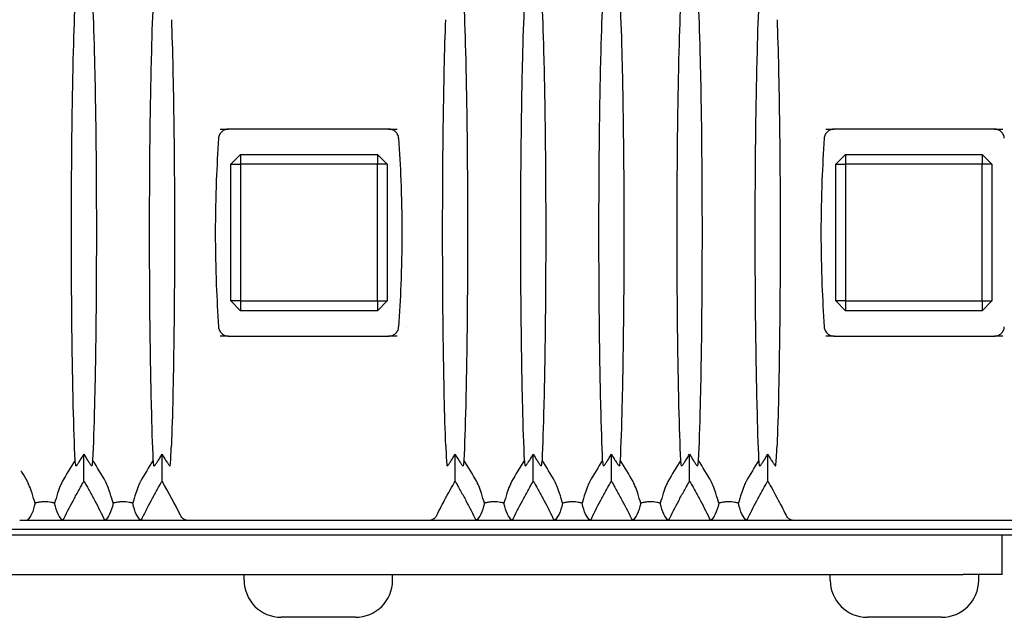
# Model space of a CAD drawing. Header units: millimetres. Extents: x 399 to 6076, y -1991 to 1602.
# Tile 320 of 324: x 5859 to 5909, y 175 to 205. Entities that reach past the tile are written whole.
import ezdxf

# ---------------------------------------------------------------- set-up
doc = ezdxf.new("R2010")
doc.units = ezdxf.units.MM
doc.layers.add('AM_5', color=3, linetype='Continuous', lineweight=25)
doc.layers.add('可見 (ISO)', color=7, linetype='Continuous', lineweight=25)
doc.styles.add('尺寸標註', font='romans.shx', dxfattribs={"bigfont": 'CHINESET.SHX'})
doc.dimstyles.new('CNS1$0', dxfattribs={"dimtxt": 2.5, "dimasz": 2.5, "dimexe": 1, "dimexo": 1, "dimgap": 1.5, "dimtad": 1, "dimtoh": 1, "dimdec": 1, "dimdsep": 46, "dimtxsty": '尺寸標註', "dimcen": 0, "dimclrd": 2, "dimclre": 2, "dimclrt": 1, "dimadec": 0, "dimazin": 2, "dimtp": 0.1, "dimtm": 0.1, "dimtfac": 0.71, "dimtdec": 1, "dimtmove": 0, "dimatfit": 0, "dimfxl": 0, "dimlwd": 13, "dimlwe": 13, "dimarcsym": 0})

# ---------------------------------------------------------------- blocks, each defined once
blk = doc.blocks.new('*D472')
at = {"layer": 'AM_5', "color": 2, "lineweight": 13}
for p, q in [((5817.126, 200.126), (5817.126, 222.752)), ((5934.646, 195.552), (5934.646, 222.752)), ((5932.146, 221.752), (5819.626, 221.752))]:
    blk.add_line(p, q, dxfattribs=at)
at = {"layer": 'AM_5', "color": 2}
for points in [[(5819.626, 222.168), (5819.626, 221.335), (5817.126, 221.752)], [(5932.146, 222.168), (5932.146, 221.335), (5934.646, 221.752)]]:
    blk.add_solid(points, dxfattribs=at)
at = {"layer": 'Defpoints', "color": 0}
for p in [(5817.126, 221.752), (5817.126, 199.126), (5934.646, 194.552)]:
    blk.add_point(p, dxfattribs=at)
at = {"layer": 'AM_5', "color": 1, "insert": (5875.886, 224.502), "char_height": 2.5, "attachment_point": 5, "style": '尺寸標註'}
blk.add_mtext('117.5', dxfattribs=at)

msp = doc.modelspace()

# ---------------------------------------------------------------- linework, layer by layer
at = {"layer": '可見 (ISO)'}
for p, q in [((5869.165, 199.852), (5869.602, 199.852)), ((5877.79, 199.852), (5869.602, 199.852)), ((5877.79, 199.852), (5878.227, 199.852)), ((5900.165, 199.852), (5900.602, 199.852)), ((5908.79, 199.852), (5900.602, 199.852)), ((5908.79, 199.852), (5909.227, 199.852)), ((5899.675, 199.393), (5899.675, 199.393)), ((5870.217, 198.552), (5869.717, 198.052)), ((5870.217, 198.552), (5877.217, 198.552)), ((5870.217, 198.552), (5870.217, 198.052)), ((5877.217, 198.552), (5877.217, 198.052)), ((5877.717, 198.052), (5877.217, 198.552)), ((5901.175, 198.552), (5900.675, 198.052)), ((5901.175, 198.552), (5908.175, 198.552)), ((5901.175, 198.552), (5901.175, 198.052)), ((5908.175, 198.552), (5908.175, 198.052)), ((5908.675, 198.052), (5908.175, 198.552)), ((5869.717, 191.052), (5869.717, 198.052)), ((5869.717, 198.052), (5870.217, 198.052)), ((5877.217, 198.052), (5870.217, 198.052)), ((5870.217, 198.052), (5870.217, 191.052)), ((5877.217, 191.052), (5877.217, 198.052)), ((5877.717, 198.052), (5877.217, 198.052)), ((5877.717, 198.052), (5877.717, 191.052)), ((5900.675, 191.052), (5900.675, 198.052)), ((5900.675, 198.052), (5901.175, 198.052)), ((5908.175, 198.052), (5901.175, 198.052)), ((5901.175, 198.052), (5901.175, 191.052)), ((5908.175, 191.052), (5908.175, 198.052)), ((5908.675, 198.052), (5908.175, 198.052)), ((5908.675, 198.052), (5908.675, 191.052)), ((5869.717, 191.052), (5870.217, 190.552)), ((5870.217, 191.052), (5869.717, 191.052)), ((5870.217, 191.052), (5877.217, 191.052)), ((5870.217, 191.052), (5870.217, 190.552)), ((5877.217, 190.552), (5877.717, 191.052)), ((5877.217, 191.052), (5877.217, 190.552)), ((5877.217, 191.052), (5877.717, 191.052)), ((5900.675, 191.052), (5901.175, 190.552)), ((5901.175, 191.052), (5900.675, 191.052)), ((5901.175, 191.052), (5908.175, 191.052)), ((5901.175, 191.052), (5901.175, 190.552)), ((5908.175, 190.552), (5908.675, 191.052)), ((5908.175, 191.052), (5908.175, 190.552)), ((5908.175, 191.052), (5908.675, 191.052)), ((5877.217, 190.552), (5870.217, 190.552)), ((5908.175, 190.552), (5901.175, 190.552)), ((5878.717, 189.71), (5878.717, 189.71)), ((5869.602, 189.252), (5869.165, 189.252)), ((5869.602, 189.252), (5877.79, 189.252)), ((5878.227, 189.252), (5877.79, 189.252)), ((5900.602, 189.252), (5900.165, 189.252)), ((5900.602, 189.252), (5908.79, 189.252)), ((5909.227, 189.252), (5908.79, 189.252)), ((5866.726, 183.552), (5866.726, 183.552)), ((5880.666, 183.552), (5880.666, 183.552)), ((5897.726, 183.552), (5897.726, 183.552)), ((5862.196, 181.82), (5862.196, 183.2)), ((5866.196, 181.82), (5866.196, 183.2)), ((5881.196, 181.82), (5881.196, 183.2)), ((5885.196, 181.82), (5885.196, 183.2)), ((5889.196, 181.82), (5889.196, 183.2)), ((5893.196, 181.82), (5893.196, 183.2)), ((5897.196, 181.82), (5897.196, 183.2)), ((5861.124, 179.802), (5859.187, 179.802)), ((5863.268, 179.802), (5861.124, 179.802)), ((5865.124, 179.802), (5863.268, 179.802)), ((5867.575, 179.802), (5865.124, 179.802)), ((5879.817, 179.802), (5867.575, 179.802)), ((5882.268, 179.802), (5879.817, 179.802)), ((5884.124, 179.802), (5882.268, 179.802)), ((5886.268, 179.802), (5884.124, 179.802)), ((5888.124, 179.802), (5886.268, 179.802)), ((5890.268, 179.802), (5888.124, 179.802)), ((5892.124, 179.802), (5890.268, 179.802)), ((5894.268, 179.802), (5892.124, 179.802)), ((5896.124, 179.802), (5894.268, 179.802)), ((5898.575, 179.802), (5896.124, 179.802)), ((5910.817, 179.802), (5898.575, 179.802)), ((5924.696, 179.052), (5852.696, 179.052)), ((5920.696, 179.352), (5856.696, 179.352)), ((5909.196, 177.052), (5909.196, 179.052)), ((5837.696, 177.052), (5907.196, 177.052)), ((5870.396, 176.752), (5870.396, 177.052)), ((5877.996, 176.752), (5877.996, 177.052)), ((5900.396, 176.752), (5900.396, 177.052)), ((5909.196, 177.052), (5907.196, 177.052)), ((5907.996, 176.752), (5907.996, 177.052)), ((5876.096, 174.852), (5872.296, 174.852)), ((5906.096, 174.852), (5902.296, 174.852))]:
    msp.add_line(p, q, dxfattribs=at)
for centre, start, end in [((5872.296, 176.752), 180, 270), ((5876.096, 176.752), 270, 0), ((5902.296, 176.752), 180, 270), ((5906.096, 176.752), 270, 0)]:
    msp.add_arc(centre, 1.9, start, end, dxfattribs=at)
for centre, major_axis, ratio, start_param, end_param in [((5883.411, 170.843), (-24.612, 4.722), 0.903498, 5.933636, 5.989445), ((5840.982, 170.843), (24.612, 4.722), 0.903498, 0.293741, 0.349549), ((5887.411, 170.843), (-24.612, 4.722), 0.903498, 5.933636, 5.989445), ((5823.043, 5987.553), (-42.819, 5807.773), 0.004238, 3.172782, 3.17292), ((5859.982, 170.843), (24.612, 4.722), 0.903498, 0.293741, 0.349549), ((5906.411, 170.843), (-24.612, 4.722), 0.903498, 5.933636, 5.989445), ((5863.982, 170.843), (24.612, 4.722), 0.903498, 0.293741, 0.349549), ((5910.411, 170.843), (-24.612, 4.722), 0.903498, 5.933636, 5.989445), ((5867.982, 170.843), (24.612, 4.722), 0.903498, 0.293741, 0.349549), ((5914.411, 170.843), (-24.612, 4.722), 0.903498, 5.933636, 5.989445), ((5871.982, 170.843), (24.612, 4.722), 0.903498, 0.293741, 0.349549), ((5918.411, 170.843), (-24.612, 4.722), 0.903498, 5.933636, 5.989445), ((5857.431, 5536.095), (-39.431, 5356.315), 0.004413, 3.174069, 3.174214), ((5836.988, 170.859), (24.614, 4.66), 0.903355, 0.295959, 0.320201), ((5845.414, 168.568), (-5.381, 25.41), 0.942361, 4.975619, 5.052312)]:
    msp.add_ellipse(centre, major_axis=major_axis, ratio=ratio, start_param=start_param, end_param=end_param, dxfattribs=at)
for points, knots in [([(5861.748, 182.895), (5861.713, 183.681), (5861.682, 184.621), (5861.628, 186.762), (5861.607, 187.958), (5861.569, 190.923), (5861.558, 192.731), (5861.558, 196.356), (5861.569, 198.165), (5861.606, 201.134), (5861.628, 202.332), (5861.682, 204.479), (5861.713, 205.421), (5861.748, 206.208)], [0.000001, 0.000001, 0.000001, 0.000001, 0.408065, 0.408065, 0.818786, 0.818786, 1.357583, 1.357583, 1.896436, 1.896436, 2.308017, 2.308017, 2.716908, 2.716908, 2.716908, 2.716908]), ([(5862.644, 206.208), (5862.679, 205.423), (5862.71, 204.483), (5862.764, 202.341), (5862.786, 201.145), (5862.823, 198.181), (5862.834, 196.372), (5862.834, 192.747), (5862.823, 190.938), (5862.786, 187.97), (5862.764, 186.771), (5862.711, 184.624), (5862.679, 183.682), (5862.644, 182.895)], [0.000001, 0.000001, 0.000001, 0.000001, 0.408065, 0.408065, 0.818786, 0.818786, 1.357583, 1.357583, 1.896436, 1.896436, 2.308017, 2.308017, 2.716908, 2.716908, 2.716908, 2.716908]), ([(5865.748, 182.895), (5865.713, 183.681), (5865.682, 184.621), (5865.628, 186.762), (5865.607, 187.958), (5865.569, 190.923), (5865.558, 192.731), (5865.558, 196.356), (5865.569, 198.165), (5865.606, 201.134), (5865.628, 202.332), (5865.682, 204.479), (5865.713, 205.421), (5865.748, 206.208)], [0.000001, 0.000001, 0.000001, 0.000001, 0.408065, 0.408065, 0.818786, 0.818786, 1.357583, 1.357583, 1.896436, 1.896436, 2.308017, 2.308017, 2.716908, 2.716908, 2.716908, 2.716908]), ([(5881.644, 206.208), (5881.679, 205.423), (5881.71, 204.483), (5881.764, 202.341), (5881.786, 201.145), (5881.823, 198.181), (5881.834, 196.372), (5881.834, 192.747), (5881.823, 190.938), (5881.786, 187.97), (5881.764, 186.771), (5881.711, 184.624), (5881.679, 183.682), (5881.644, 182.895)], [0.000001, 0.000001, 0.000001, 0.000001, 0.408065, 0.408065, 0.818786, 0.818786, 1.357583, 1.357583, 1.896436, 1.896436, 2.308017, 2.308017, 2.716908, 2.716908, 2.716908, 2.716908]), ([(5884.748, 182.895), (5884.713, 183.681), (5884.682, 184.621), (5884.628, 186.762), (5884.607, 187.958), (5884.569, 190.923), (5884.558, 192.731), (5884.558, 196.356), (5884.569, 198.165), (5884.606, 201.134), (5884.628, 202.332), (5884.682, 204.479), (5884.713, 205.421), (5884.748, 206.208)], [0.000001, 0.000001, 0.000001, 0.000001, 0.408065, 0.408065, 0.818786, 0.818786, 1.357583, 1.357583, 1.896436, 1.896436, 2.308017, 2.308017, 2.716908, 2.716908, 2.716908, 2.716908]), ([(5885.644, 206.208), (5885.679, 205.423), (5885.71, 204.483), (5885.764, 202.341), (5885.786, 201.145), (5885.823, 198.181), (5885.834, 196.372), (5885.834, 192.747), (5885.823, 190.938), (5885.786, 187.97), (5885.764, 186.771), (5885.711, 184.624), (5885.679, 183.682), (5885.644, 182.895)], [0.000001, 0.000001, 0.000001, 0.000001, 0.408065, 0.408065, 0.818786, 0.818786, 1.357583, 1.357583, 1.896436, 1.896436, 2.308017, 2.308017, 2.716908, 2.716908, 2.716908, 2.716908]), ([(5888.748, 182.895), (5888.713, 183.681), (5888.682, 184.621), (5888.628, 186.762), (5888.607, 187.958), (5888.569, 190.923), (5888.558, 192.731), (5888.558, 196.356), (5888.569, 198.165), (5888.606, 201.134), (5888.628, 202.332), (5888.682, 204.479), (5888.713, 205.421), (5888.748, 206.208)], [0.000001, 0.000001, 0.000001, 0.000001, 0.408065, 0.408065, 0.818786, 0.818786, 1.357583, 1.357583, 1.896436, 1.896436, 2.308017, 2.308017, 2.716908, 2.716908, 2.716908, 2.716908]), ([(5889.644, 206.208), (5889.679, 205.423), (5889.71, 204.483), (5889.764, 202.341), (5889.786, 201.145), (5889.823, 198.181), (5889.834, 196.372), (5889.834, 192.747), (5889.823, 190.938), (5889.786, 187.97), (5889.764, 186.771), (5889.711, 184.624), (5889.679, 183.682), (5889.644, 182.895)], [0.000001, 0.000001, 0.000001, 0.000001, 0.408065, 0.408065, 0.818786, 0.818786, 1.357583, 1.357583, 1.896436, 1.896436, 2.308017, 2.308017, 2.716908, 2.716908, 2.716908, 2.716908]), ([(5892.748, 182.895), (5892.713, 183.681), (5892.682, 184.621), (5892.628, 186.762), (5892.607, 187.958), (5892.569, 190.923), (5892.558, 192.731), (5892.558, 196.356), (5892.569, 198.165), (5892.606, 201.134), (5892.628, 202.332), (5892.682, 204.479), (5892.713, 205.421), (5892.748, 206.208)], [0.000001, 0.000001, 0.000001, 0.000001, 0.408065, 0.408065, 0.818786, 0.818786, 1.357583, 1.357583, 1.896436, 1.896436, 2.308017, 2.308017, 2.716908, 2.716908, 2.716908, 2.716908]), ([(5893.644, 206.208), (5893.679, 205.423), (5893.71, 204.483), (5893.764, 202.341), (5893.786, 201.145), (5893.823, 198.181), (5893.834, 196.372), (5893.834, 192.747), (5893.823, 190.938), (5893.786, 187.97), (5893.764, 186.771), (5893.711, 184.624), (5893.679, 183.682), (5893.644, 182.895)], [0.000001, 0.000001, 0.000001, 0.000001, 0.408065, 0.408065, 0.818786, 0.818786, 1.357583, 1.357583, 1.896436, 1.896436, 2.308017, 2.308017, 2.716908, 2.716908, 2.716908, 2.716908]), ([(5896.748, 182.895), (5896.713, 183.681), (5896.682, 184.621), (5896.628, 186.762), (5896.607, 187.958), (5896.569, 190.923), (5896.558, 192.731), (5896.558, 196.356), (5896.569, 198.165), (5896.606, 201.134), (5896.628, 202.332), (5896.682, 204.479), (5896.713, 205.421), (5896.748, 206.208)], [0.000001, 0.000001, 0.000001, 0.000001, 0.408065, 0.408065, 0.818786, 0.818786, 1.357583, 1.357583, 1.896436, 1.896436, 2.308017, 2.308017, 2.716908, 2.716908, 2.716908, 2.716908]), ([(5866.675, 205.457), (5866.703, 204.71), (5866.727, 203.858), (5866.77, 201.976), (5866.788, 200.95), (5866.823, 198.18), (5866.834, 196.371), (5866.834, 192.746), (5866.823, 190.937), (5866.788, 188.163), (5866.77, 187.135), (5866.728, 185.248), (5866.703, 184.395), (5866.675, 183.647)], [0.000001, 0.000001, 0.000001, 0.000001, 0.347263, 0.347263, 0.696748, 0.696748, 1.236931, 1.236931, 1.777162, 1.777162, 2.127375, 2.127375, 2.47533, 2.47533, 2.47533, 2.47533]), ([(5880.717, 183.647), (5880.69, 184.393), (5880.665, 185.245), (5880.622, 187.128), (5880.604, 188.153), (5880.569, 190.924), (5880.558, 192.733), (5880.558, 196.357), (5880.569, 198.166), (5880.604, 200.94), (5880.622, 201.968), (5880.665, 203.855), (5880.69, 204.708), (5880.717, 205.457)], [0.000001, 0.000001, 0.000001, 0.000001, 0.347263, 0.347263, 0.696748, 0.696748, 1.236931, 1.236931, 1.777162, 1.777162, 2.127375, 2.127375, 2.47533, 2.47533, 2.47533, 2.47533]), ([(5897.675, 205.457), (5897.703, 204.71), (5897.727, 203.858), (5897.77, 201.976), (5897.788, 200.95), (5897.823, 198.18), (5897.834, 196.371), (5897.834, 192.746), (5897.823, 190.937), (5897.788, 188.163), (5897.77, 187.135), (5897.728, 185.248), (5897.703, 184.395), (5897.675, 183.647)], [0.000001, 0.000001, 0.000001, 0.000001, 0.347263, 0.347263, 0.696748, 0.696748, 1.236931, 1.236931, 1.777162, 1.777162, 2.127375, 2.127375, 2.47533, 2.47533, 2.47533, 2.47533]), ([(5869.602, 199.852), (5869.54, 199.852), (5869.478, 199.841), (5869.357, 199.797), (5869.3, 199.763), (5869.202, 199.675), (5869.162, 199.622), (5869.106, 199.507), (5869.09, 199.445), (5869.086, 199.383)], [-0.07695637, -0.07695637, -0.07695637, -0.07695637, -0.05829865, -0.05829865, -0.03852871, -0.03852871, -0.01889336, -0.01889336, 0, 0, 0, 0]), ([(5878.306, 199.383), (5878.302, 199.445), (5878.286, 199.507), (5878.23, 199.622), (5878.19, 199.675), (5878.092, 199.762), (5878.035, 199.797), (5877.915, 199.841), (5877.853, 199.852), (5877.79, 199.852)], [-0.07705692, -0.07705692, -0.07705692, -0.07705692, -0.05816651, -0.05816651, -0.03850763, -0.03850763, -0.01871181, -0.01871181, 0, 0, 0, 0]), ([(5900.602, 199.852), (5900.54, 199.852), (5900.478, 199.841), (5900.357, 199.797), (5900.3, 199.763), (5900.202, 199.675), (5900.162, 199.622), (5900.106, 199.507), (5900.09, 199.445), (5900.086, 199.383)], [-0.07695637, -0.07695637, -0.07695637, -0.07695637, -0.05829865, -0.05829865, -0.03852871, -0.03852871, -0.01889336, -0.01889336, 0, 0, 0, 0]), ([(5909.306, 199.383), (5909.302, 199.445), (5909.286, 199.507), (5909.23, 199.622), (5909.19, 199.675), (5909.092, 199.762), (5909.035, 199.797), (5908.915, 199.841), (5908.853, 199.852), (5908.79, 199.852)], [-0.07705692, -0.07705692, -0.07705692, -0.07705692, -0.05816651, -0.05816651, -0.03850763, -0.03850763, -0.01871181, -0.01871181, 0, 0, 0, 0]), ([(5869.086, 199.383), (5869.04, 198.664), (5869.002, 197.951), (5868.939, 196.335), (5868.921, 195.449), (5868.921, 193.654), (5868.939, 192.768), (5869.002, 191.152), (5869.04, 190.439), (5869.086, 189.721)], [0.000001, 0.000001, 0.000001, 0.000001, 0.2159117, 0.2159117, 0.4853276, 0.4853276, 0.7547435, 0.7547435, 0.9706542, 0.9706542, 0.9706542, 0.9706542]), ([(5878.306, 199.383), (5878.352, 198.664), (5878.39, 197.951), (5878.453, 196.335), (5878.471, 195.449), (5878.471, 193.654), (5878.453, 192.768), (5878.39, 191.152), (5878.352, 190.439), (5878.306, 189.721)], [-0.9706542, -0.9706542, -0.9706542, -0.9706542, -0.7547435, -0.7547435, -0.4853276, -0.4853276, -0.2159117, -0.2159117, -0.000001, -0.000001, -0.000001, -0.000001]), ([(5900.086, 199.383), (5900.04, 198.664), (5900.002, 197.951), (5899.939, 196.335), (5899.921, 195.449), (5899.921, 193.654), (5899.939, 192.768), (5900.002, 191.152), (5900.04, 190.439), (5900.086, 189.721)], [0.000001, 0.000001, 0.000001, 0.000001, 0.2159117, 0.2159117, 0.4853276, 0.4853276, 0.7547435, 0.7547435, 0.9706542, 0.9706542, 0.9706542, 0.9706542]), ([(5869.086, 189.721), (5869.09, 189.658), (5869.106, 189.597), (5869.162, 189.481), (5869.202, 189.429), (5869.3, 189.341), (5869.357, 189.307), (5869.478, 189.263), (5869.54, 189.252), (5869.602, 189.252)], [-0.07705692, -0.07705692, -0.07705692, -0.07705692, -0.05816651, -0.05816651, -0.03850763, -0.03850763, -0.01871181, -0.01871181, 0, 0, 0, 0]), ([(5877.79, 189.252), (5877.853, 189.252), (5877.914, 189.263), (5878.035, 189.307), (5878.092, 189.341), (5878.19, 189.428), (5878.23, 189.481), (5878.286, 189.597), (5878.302, 189.658), (5878.306, 189.721)], [-0.07695637, -0.07695637, -0.07695637, -0.07695637, -0.05829865, -0.05829865, -0.03852871, -0.03852871, -0.01889336, -0.01889336, 0, 0, 0, 0]), ([(5900.086, 189.721), (5900.09, 189.658), (5900.106, 189.597), (5900.162, 189.481), (5900.202, 189.429), (5900.3, 189.341), (5900.357, 189.307), (5900.478, 189.263), (5900.54, 189.252), (5900.602, 189.252)], [-0.07705692, -0.07705692, -0.07705692, -0.07705692, -0.05816651, -0.05816651, -0.03850763, -0.03850763, -0.01871181, -0.01871181, 0, 0, 0, 0]), ([(5908.79, 189.252), (5908.853, 189.252), (5908.914, 189.263), (5909.035, 189.307), (5909.092, 189.341), (5909.19, 189.428), (5909.23, 189.481), (5909.286, 189.597), (5909.302, 189.658), (5909.306, 189.721)], [-0.07695637, -0.07695637, -0.07695637, -0.07695637, -0.05829865, -0.05829865, -0.03852871, -0.03852871, -0.01889336, -0.01889336, 0, 0, 0, 0]), ([(5866.612, 182.636), (5866.623, 182.726), (5866.635, 182.853), (5866.656, 183.193), (5866.666, 183.401), (5866.675, 183.647)], [0, 0, 0, 0, 0.1132402, 0.1132402, 0.2273799, 0.2273799, 0.2273799, 0.2273799]), ([(5880.717, 183.647), (5880.726, 183.403), (5880.736, 183.195), (5880.758, 182.855), (5880.769, 182.726), (5880.78, 182.636)], [0, 0, 0, 0, 0.1133205, 0.1133205, 0.2273304, 0.2273304, 0.2273304, 0.2273304]), ([(5897.612, 182.636), (5897.623, 182.726), (5897.635, 182.855), (5897.656, 183.195), (5897.666, 183.403), (5897.675, 183.647)], [0, 0, 0, 0, 0.1140343, 0.1140343, 0.2273797, 0.2273797, 0.2273797, 0.2273797]), ([(5861.784, 182.61), (5861.784, 182.604), (5861.787, 182.602), (5861.798, 182.606), (5861.805, 182.612), (5861.829, 182.637), (5861.846, 182.659), (5861.891, 182.72), (5861.922, 182.766), (5861.976, 182.848), (5861.995, 182.876), (5862.073, 182.998), (5862.136, 183.101), (5862.196, 183.2)], [-0.1004113, -0.1004113, -0.1004113, -0.1004113, -0.0910518, -0.0910518, -0.0813066, -0.0813066, -0.0662747, -0.0662747, -0.0452497, -0.0452497, -0.0347369, -0.0347369, -0.000001, -0.000001, -0.000001, -0.000001]), ([(5862.196, 183.2), (5862.256, 183.101), (5862.319, 182.998), (5862.398, 182.875), (5862.416, 182.847), (5862.47, 182.765), (5862.501, 182.72), (5862.546, 182.659), (5862.564, 182.637), (5862.587, 182.612), (5862.594, 182.606), (5862.605, 182.602), (5862.608, 182.604), (5862.609, 182.61)], [-0.08024384, -0.08024384, -0.08024384, -0.08024384, -0.05244875, -0.05244875, -0.04403813, -0.04403813, -0.02725332, -0.02725332, -0.01524627, -0.01524627, -0.00747113, -0.00747113, -0.000001, -0.000001, -0.000001, -0.000001]), ([(5865.784, 182.61), (5865.784, 182.604), (5865.787, 182.602), (5865.798, 182.606), (5865.805, 182.612), (5865.829, 182.637), (5865.846, 182.659), (5865.891, 182.72), (5865.922, 182.766), (5865.976, 182.848), (5865.995, 182.876), (5866.073, 182.998), (5866.136, 183.101), (5866.196, 183.2)], [-0.1004113, -0.1004113, -0.1004113, -0.1004113, -0.0910518, -0.0910518, -0.0813066, -0.0813066, -0.0662747, -0.0662747, -0.0452497, -0.0452497, -0.0347369, -0.0347369, -0.000001, -0.000001, -0.000001, -0.000001]), ([(5866.196, 183.2), (5866.256, 183.101), (5866.319, 182.998), (5866.398, 182.875), (5866.416, 182.847), (5866.47, 182.765), (5866.501, 182.72), (5866.546, 182.659), (5866.564, 182.637), (5866.587, 182.612), (5866.594, 182.606), (5866.605, 182.602), (5866.608, 182.604), (5866.609, 182.61)], [-0.08024384, -0.08024384, -0.08024384, -0.08024384, -0.05244875, -0.05244875, -0.04403813, -0.04403813, -0.02725332, -0.02725332, -0.01524627, -0.01524627, -0.00747113, -0.00747113, -0.000001, -0.000001, -0.000001, -0.000001]), ([(5880.784, 182.61), (5880.784, 182.604), (5880.787, 182.602), (5880.798, 182.606), (5880.805, 182.612), (5880.829, 182.637), (5880.846, 182.659), (5880.891, 182.72), (5880.922, 182.766), (5880.976, 182.848), (5880.995, 182.876), (5881.073, 182.998), (5881.136, 183.101), (5881.196, 183.2)], [-0.1004113, -0.1004113, -0.1004113, -0.1004113, -0.0910518, -0.0910518, -0.0813066, -0.0813066, -0.0662747, -0.0662747, -0.0452497, -0.0452497, -0.0347369, -0.0347369, -0.000001, -0.000001, -0.000001, -0.000001]), ([(5881.196, 183.2), (5881.256, 183.101), (5881.319, 182.998), (5881.398, 182.875), (5881.416, 182.847), (5881.47, 182.765), (5881.501, 182.72), (5881.546, 182.659), (5881.564, 182.637), (5881.587, 182.612), (5881.594, 182.606), (5881.605, 182.602), (5881.608, 182.604), (5881.609, 182.61)], [-0.08024384, -0.08024384, -0.08024384, -0.08024384, -0.05244875, -0.05244875, -0.04403813, -0.04403813, -0.02725332, -0.02725332, -0.01524627, -0.01524627, -0.00747113, -0.00747113, -0.000001, -0.000001, -0.000001, -0.000001]), ([(5884.784, 182.61), (5884.784, 182.604), (5884.787, 182.602), (5884.798, 182.606), (5884.805, 182.612), (5884.829, 182.637), (5884.846, 182.659), (5884.891, 182.72), (5884.922, 182.766), (5884.976, 182.848), (5884.995, 182.876), (5885.073, 182.998), (5885.136, 183.101), (5885.196, 183.2)], [-0.1004113, -0.1004113, -0.1004113, -0.1004113, -0.0910518, -0.0910518, -0.0813066, -0.0813066, -0.0662747, -0.0662747, -0.0452497, -0.0452497, -0.0347369, -0.0347369, -0.000001, -0.000001, -0.000001, -0.000001]), ([(5885.196, 183.2), (5885.256, 183.101), (5885.319, 182.998), (5885.398, 182.875), (5885.416, 182.847), (5885.47, 182.765), (5885.501, 182.72), (5885.546, 182.659), (5885.564, 182.637), (5885.587, 182.612), (5885.594, 182.606), (5885.605, 182.602), (5885.608, 182.604), (5885.609, 182.61)], [-0.08024384, -0.08024384, -0.08024384, -0.08024384, -0.05244875, -0.05244875, -0.04403813, -0.04403813, -0.02725332, -0.02725332, -0.01524627, -0.01524627, -0.00747113, -0.00747113, -0.000001, -0.000001, -0.000001, -0.000001]), ([(5888.784, 182.61), (5888.784, 182.604), (5888.787, 182.602), (5888.798, 182.606), (5888.805, 182.612), (5888.829, 182.637), (5888.846, 182.659), (5888.891, 182.72), (5888.922, 182.766), (5888.976, 182.848), (5888.995, 182.876), (5889.073, 182.998), (5889.136, 183.101), (5889.196, 183.2)], [-0.1004113, -0.1004113, -0.1004113, -0.1004113, -0.0910518, -0.0910518, -0.0813066, -0.0813066, -0.0662747, -0.0662747, -0.0452497, -0.0452497, -0.0347369, -0.0347369, -0.000001, -0.000001, -0.000001, -0.000001]), ([(5889.196, 183.2), (5889.256, 183.101), (5889.319, 182.998), (5889.398, 182.875), (5889.416, 182.847), (5889.47, 182.765), (5889.501, 182.72), (5889.546, 182.659), (5889.564, 182.637), (5889.587, 182.612), (5889.594, 182.606), (5889.605, 182.602), (5889.608, 182.604), (5889.609, 182.61)], [-0.08024384, -0.08024384, -0.08024384, -0.08024384, -0.05244875, -0.05244875, -0.04403813, -0.04403813, -0.02725332, -0.02725332, -0.01524627, -0.01524627, -0.00747113, -0.00747113, -0.000001, -0.000001, -0.000001, -0.000001]), ([(5892.784, 182.61), (5892.784, 182.604), (5892.787, 182.602), (5892.798, 182.606), (5892.805, 182.612), (5892.829, 182.637), (5892.846, 182.659), (5892.891, 182.72), (5892.922, 182.766), (5892.976, 182.848), (5892.995, 182.876), (5893.073, 182.998), (5893.136, 183.101), (5893.196, 183.2)], [-0.1004113, -0.1004113, -0.1004113, -0.1004113, -0.0910518, -0.0910518, -0.0813066, -0.0813066, -0.0662747, -0.0662747, -0.0452497, -0.0452497, -0.0347369, -0.0347369, -0.000001, -0.000001, -0.000001, -0.000001]), ([(5893.196, 183.2), (5893.256, 183.101), (5893.319, 182.998), (5893.398, 182.875), (5893.416, 182.847), (5893.47, 182.765), (5893.501, 182.72), (5893.546, 182.659), (5893.564, 182.637), (5893.587, 182.612), (5893.594, 182.606), (5893.605, 182.602), (5893.608, 182.604), (5893.609, 182.61)], [-0.08024384, -0.08024384, -0.08024384, -0.08024384, -0.05244875, -0.05244875, -0.04403813, -0.04403813, -0.02725332, -0.02725332, -0.01524627, -0.01524627, -0.00747113, -0.00747113, -0.000001, -0.000001, -0.000001, -0.000001]), ([(5896.784, 182.61), (5896.784, 182.604), (5896.787, 182.602), (5896.798, 182.606), (5896.805, 182.612), (5896.829, 182.637), (5896.846, 182.659), (5896.891, 182.72), (5896.922, 182.766), (5896.976, 182.848), (5896.995, 182.876), (5897.073, 182.998), (5897.136, 183.101), (5897.196, 183.2)], [-0.1004113, -0.1004113, -0.1004113, -0.1004113, -0.0910518, -0.0910518, -0.0813066, -0.0813066, -0.0662747, -0.0662747, -0.0452497, -0.0452497, -0.0347369, -0.0347369, -0.000001, -0.000001, -0.000001, -0.000001]), ([(5897.196, 183.2), (5897.256, 183.101), (5897.319, 182.998), (5897.398, 182.875), (5897.416, 182.847), (5897.47, 182.765), (5897.501, 182.72), (5897.546, 182.659), (5897.564, 182.637), (5897.587, 182.612), (5897.594, 182.606), (5897.605, 182.602), (5897.608, 182.604), (5897.609, 182.61)], [-0.08024384, -0.08024384, -0.08024384, -0.08024384, -0.05244875, -0.05244875, -0.04403813, -0.04403813, -0.02725332, -0.02725332, -0.01524627, -0.01524627, -0.00747113, -0.00747113, -0.000001, -0.000001, -0.000001, -0.000001]), ([(5861.784, 182.61), (5861.778, 182.657), (5861.772, 182.704), (5861.76, 182.798), (5861.754, 182.847), (5861.748, 182.895)], [0.000001, 0.000001, 0.000001, 0.000001, 0.0584689, 0.0584689, 0.1165144, 0.1165144, 0.1165144, 0.1165144]), ([(5862.644, 182.895), (5862.638, 182.847), (5862.632, 182.798), (5862.621, 182.704), (5862.615, 182.657), (5862.609, 182.61)], [0.000001, 0.000001, 0.000001, 0.000001, 0.0583626, 0.0583626, 0.1171488, 0.1171488, 0.1171488, 0.1171488]), ([(5865.784, 182.61), (5865.778, 182.657), (5865.772, 182.704), (5865.76, 182.798), (5865.754, 182.847), (5865.748, 182.895)], [0.000001, 0.000001, 0.000001, 0.000001, 0.0584689, 0.0584689, 0.1165144, 0.1165144, 0.1165144, 0.1165144]), ([(5881.644, 182.895), (5881.638, 182.847), (5881.632, 182.798), (5881.621, 182.704), (5881.615, 182.657), (5881.609, 182.61)], [0.000001, 0.000001, 0.000001, 0.000001, 0.0583626, 0.0583626, 0.1171488, 0.1171488, 0.1171488, 0.1171488]), ([(5884.784, 182.61), (5884.778, 182.657), (5884.772, 182.704), (5884.76, 182.798), (5884.754, 182.847), (5884.748, 182.895)], [0.000001, 0.000001, 0.000001, 0.000001, 0.0584689, 0.0584689, 0.1165144, 0.1165144, 0.1165144, 0.1165144]), ([(5885.644, 182.895), (5885.638, 182.847), (5885.632, 182.798), (5885.621, 182.704), (5885.615, 182.657), (5885.609, 182.61)], [0.000001, 0.000001, 0.000001, 0.000001, 0.0583626, 0.0583626, 0.1171488, 0.1171488, 0.1171488, 0.1171488]), ([(5888.784, 182.61), (5888.778, 182.657), (5888.772, 182.704), (5888.76, 182.798), (5888.754, 182.847), (5888.748, 182.895)], [0.000001, 0.000001, 0.000001, 0.000001, 0.0584689, 0.0584689, 0.1165144, 0.1165144, 0.1165144, 0.1165144]), ([(5889.644, 182.895), (5889.638, 182.847), (5889.632, 182.798), (5889.621, 182.704), (5889.615, 182.657), (5889.609, 182.61)], [0.000001, 0.000001, 0.000001, 0.000001, 0.0583626, 0.0583626, 0.1171488, 0.1171488, 0.1171488, 0.1171488]), ([(5892.784, 182.61), (5892.778, 182.657), (5892.772, 182.704), (5892.76, 182.798), (5892.754, 182.847), (5892.748, 182.895)], [0.000001, 0.000001, 0.000001, 0.000001, 0.0584689, 0.0584689, 0.1165144, 0.1165144, 0.1165144, 0.1165144]), ([(5893.644, 182.895), (5893.638, 182.847), (5893.632, 182.798), (5893.621, 182.704), (5893.615, 182.657), (5893.609, 182.61)], [0.000001, 0.000001, 0.000001, 0.000001, 0.0583626, 0.0583626, 0.1171488, 0.1171488, 0.1171488, 0.1171488]), ([(5896.784, 182.61), (5896.778, 182.657), (5896.772, 182.704), (5896.76, 182.798), (5896.754, 182.847), (5896.748, 182.895)], [0.000001, 0.000001, 0.000001, 0.000001, 0.0584689, 0.0584689, 0.1165144, 0.1165144, 0.1165144, 0.1165144]), ([(5859.696, 180.697), (5859.651, 180.853), (5859.597, 181.032), (5859.496, 181.337), (5859.451, 181.469), (5859.387, 181.627), (5859.368, 181.671), (5859.341, 181.729), (5859.333, 181.746), (5859.318, 181.775), (5859.311, 181.789), (5859.304, 181.801)], [0.000001, 0.000001, 0.000001, 0.000001, 0.0714924, 0.0714924, 0.1277503, 0.1277503, 0.146606, 0.146606, 0.1538685, 0.1538685, 0.1602048, 0.1602048, 0.1602048, 0.1602048]), ([(5861.088, 181.801), (5861.081, 181.789), (5861.074, 181.775), (5861.059, 181.746), (5861.051, 181.729), (5861.024, 181.671), (5861.005, 181.627), (5860.942, 181.469), (5860.896, 181.337), (5860.795, 181.031), (5860.742, 180.853), (5860.696, 180.697)], [0, 0, 0, 0, 0.0047042, 0.0047042, 0.0100974, 0.0100974, 0.0241052, 0.0241052, 0.0657013, 0.0657013, 0.1178924, 0.1178924, 0.1178924, 0.1178924]), ([(5861.124, 179.802), (5861.289, 180.146), (5861.46, 180.486), (5861.729, 180.991), (5861.82, 181.159), (5861.959, 181.408), (5862.006, 181.491), (5862.101, 181.657), (5862.186, 181.804), (5862.196, 181.82)], [0.000001, 0.000001, 0.000001, 0.000001, 0.1158104, 0.1158104, 0.1736801, 0.1736801, 0.2025589, 0.2025589, 0.2315337, 0.2315337, 0.2315337, 0.2315337]), ([(5862.196, 181.82), (5862.206, 181.804), (5862.292, 181.657), (5862.386, 181.491), (5862.433, 181.408), (5862.572, 181.159), (5862.664, 180.991), (5862.932, 180.486), (5863.104, 180.146), (5863.268, 179.802)], [0.000001, 0.000001, 0.000001, 0.000001, 0.00576801, 0.00576801, 0.01151589, 0.01151589, 0.02303402, 0.02303402, 0.04608415, 0.04608415, 0.04608415, 0.04608415]), ([(5863.696, 180.697), (5863.651, 180.853), (5863.597, 181.032), (5863.496, 181.337), (5863.451, 181.469), (5863.387, 181.627), (5863.368, 181.671), (5863.341, 181.729), (5863.333, 181.746), (5863.318, 181.775), (5863.311, 181.789), (5863.304, 181.801)], [0.000001, 0.000001, 0.000001, 0.000001, 0.0714924, 0.0714924, 0.1277503, 0.1277503, 0.146606, 0.146606, 0.1538685, 0.1538685, 0.1602048, 0.1602048, 0.1602048, 0.1602048]), ([(5865.088, 181.801), (5865.081, 181.789), (5865.074, 181.775), (5865.059, 181.746), (5865.051, 181.729), (5865.024, 181.671), (5865.005, 181.627), (5864.942, 181.469), (5864.896, 181.337), (5864.795, 181.031), (5864.742, 180.853), (5864.696, 180.697)], [0, 0, 0, 0, 0.0047042, 0.0047042, 0.0100974, 0.0100974, 0.0241052, 0.0241052, 0.0657013, 0.0657013, 0.1178924, 0.1178924, 0.1178924, 0.1178924]), ([(5865.124, 179.802), (5865.289, 180.146), (5865.46, 180.486), (5865.729, 180.991), (5865.82, 181.159), (5865.959, 181.408), (5866.006, 181.491), (5866.101, 181.657), (5866.186, 181.804), (5866.196, 181.82)], [0.000001, 0.000001, 0.000001, 0.000001, 0.1158104, 0.1158104, 0.1736801, 0.1736801, 0.2025589, 0.2025589, 0.2315337, 0.2315337, 0.2315337, 0.2315337]), ([(5880.257, 180.075), (5880.403, 180.372), (5880.554, 180.666), (5880.924, 181.353), (5881.134, 181.714), (5881.196, 181.82)], [0.000001, 0.000001, 0.000001, 0.000001, 0.1003793, 0.1003793, 0.2370577, 0.2370577, 0.2370577, 0.2370577]), ([(5881.196, 181.82), (5881.206, 181.804), (5881.292, 181.657), (5881.386, 181.491), (5881.433, 181.408), (5881.572, 181.159), (5881.664, 180.991), (5881.932, 180.486), (5882.104, 180.146), (5882.268, 179.802)], [0.000001, 0.000001, 0.000001, 0.000001, 0.00576801, 0.00576801, 0.01151589, 0.01151589, 0.02303402, 0.02303402, 0.04608415, 0.04608415, 0.04608415, 0.04608415]), ([(5882.696, 180.697), (5882.651, 180.853), (5882.597, 181.032), (5882.496, 181.337), (5882.451, 181.469), (5882.387, 181.627), (5882.368, 181.671), (5882.341, 181.729), (5882.333, 181.746), (5882.318, 181.775), (5882.311, 181.789), (5882.304, 181.801)], [0.000001, 0.000001, 0.000001, 0.000001, 0.0714924, 0.0714924, 0.1277503, 0.1277503, 0.146606, 0.146606, 0.1538685, 0.1538685, 0.1602048, 0.1602048, 0.1602048, 0.1602048]), ([(5884.088, 181.801), (5884.081, 181.789), (5884.074, 181.775), (5884.059, 181.746), (5884.051, 181.729), (5884.024, 181.671), (5884.005, 181.627), (5883.942, 181.469), (5883.896, 181.337), (5883.795, 181.031), (5883.742, 180.853), (5883.696, 180.697)], [0, 0, 0, 0, 0.0047042, 0.0047042, 0.0100974, 0.0100974, 0.0241052, 0.0241052, 0.0657013, 0.0657013, 0.1178924, 0.1178924, 0.1178924, 0.1178924]), ([(5884.124, 179.802), (5884.289, 180.146), (5884.46, 180.486), (5884.729, 180.991), (5884.82, 181.159), (5884.959, 181.408), (5885.006, 181.491), (5885.101, 181.657), (5885.186, 181.804), (5885.196, 181.82)], [0.000001, 0.000001, 0.000001, 0.000001, 0.1158104, 0.1158104, 0.1736801, 0.1736801, 0.2025589, 0.2025589, 0.2315337, 0.2315337, 0.2315337, 0.2315337]), ([(5885.196, 181.82), (5885.206, 181.804), (5885.292, 181.657), (5885.386, 181.491), (5885.433, 181.408), (5885.572, 181.159), (5885.664, 180.991), (5885.932, 180.486), (5886.104, 180.146), (5886.268, 179.802)], [0.000001, 0.000001, 0.000001, 0.000001, 0.00576801, 0.00576801, 0.01151589, 0.01151589, 0.02303402, 0.02303402, 0.04608415, 0.04608415, 0.04608415, 0.04608415]), ([(5886.696, 180.697), (5886.651, 180.853), (5886.597, 181.032), (5886.496, 181.337), (5886.451, 181.469), (5886.387, 181.627), (5886.368, 181.671), (5886.341, 181.729), (5886.333, 181.746), (5886.318, 181.775), (5886.311, 181.789), (5886.304, 181.801)], [0.000001, 0.000001, 0.000001, 0.000001, 0.0714924, 0.0714924, 0.1277503, 0.1277503, 0.146606, 0.146606, 0.1538685, 0.1538685, 0.1602048, 0.1602048, 0.1602048, 0.1602048]), ([(5888.088, 181.801), (5888.081, 181.789), (5888.074, 181.775), (5888.059, 181.746), (5888.051, 181.729), (5888.024, 181.671), (5888.005, 181.627), (5887.942, 181.469), (5887.896, 181.337), (5887.795, 181.031), (5887.742, 180.853), (5887.696, 180.697)], [0, 0, 0, 0, 0.0047042, 0.0047042, 0.0100974, 0.0100974, 0.0241052, 0.0241052, 0.0657013, 0.0657013, 0.1178924, 0.1178924, 0.1178924, 0.1178924]), ([(5888.124, 179.802), (5888.289, 180.146), (5888.46, 180.486), (5888.729, 180.991), (5888.82, 181.159), (5888.959, 181.408), (5889.006, 181.491), (5889.101, 181.657), (5889.186, 181.804), (5889.196, 181.82)], [0.000001, 0.000001, 0.000001, 0.000001, 0.1158103, 0.1158103, 0.1736801, 0.1736801, 0.2025589, 0.2025589, 0.2315337, 0.2315337, 0.2315337, 0.2315337]), ([(5889.196, 181.82), (5889.206, 181.804), (5889.292, 181.657), (5889.386, 181.491), (5889.433, 181.408), (5889.572, 181.159), (5889.664, 180.991), (5889.932, 180.486), (5890.104, 180.146), (5890.268, 179.802)], [0.000001, 0.000001, 0.000001, 0.000001, 0.00576801, 0.00576801, 0.01151589, 0.01151589, 0.02303401, 0.02303401, 0.04608415, 0.04608415, 0.04608415, 0.04608415]), ([(5890.696, 180.697), (5890.651, 180.853), (5890.597, 181.032), (5890.496, 181.338), (5890.451, 181.469), (5890.387, 181.627), (5890.368, 181.671), (5890.341, 181.729), (5890.333, 181.746), (5890.318, 181.775), (5890.311, 181.789), (5890.304, 181.801)], [0.000001, 0.000001, 0.000001, 0.000001, 0.0714922, 0.0714922, 0.1278125, 0.1278125, 0.1466939, 0.1466939, 0.1539664, 0.1539664, 0.1603115, 0.1603115, 0.1603115, 0.1603115]), ([(5892.088, 181.801), (5892.081, 181.789), (5892.074, 181.775), (5892.059, 181.746), (5892.051, 181.729), (5892.024, 181.671), (5892.005, 181.627), (5891.942, 181.469), (5891.896, 181.338), (5891.795, 181.031), (5891.742, 180.853), (5891.696, 180.697)], [0, 0, 0, 0, 0.0047033, 0.0047033, 0.0100954, 0.0100954, 0.0241002, 0.0241002, 0.0656763, 0.0656763, 0.1177835, 0.1177835, 0.1177835, 0.1177835]), ([(5892.124, 179.802), (5892.289, 180.146), (5892.46, 180.486), (5892.729, 180.991), (5892.82, 181.159), (5892.959, 181.408), (5893.006, 181.491), (5893.101, 181.657), (5893.186, 181.804), (5893.196, 181.82)], [0.000001, 0.000001, 0.000001, 0.000001, 0.1158103, 0.1158103, 0.1736801, 0.1736801, 0.2025589, 0.2025589, 0.2315337, 0.2315337, 0.2315337, 0.2315337]), ([(5893.196, 181.82), (5893.206, 181.804), (5893.292, 181.657), (5893.386, 181.491), (5893.433, 181.408), (5893.572, 181.159), (5893.664, 180.991), (5893.932, 180.486), (5894.104, 180.146), (5894.268, 179.802)], [0.000001, 0.000001, 0.000001, 0.000001, 0.00576801, 0.00576801, 0.01151589, 0.01151589, 0.02303401, 0.02303401, 0.04608415, 0.04608415, 0.04608415, 0.04608415]), ([(5894.696, 180.697), (5894.651, 180.853), (5894.597, 181.032), (5894.496, 181.338), (5894.451, 181.469), (5894.387, 181.627), (5894.368, 181.671), (5894.341, 181.729), (5894.333, 181.746), (5894.318, 181.775), (5894.311, 181.789), (5894.304, 181.801)], [0.000001, 0.000001, 0.000001, 0.000001, 0.0714922, 0.0714922, 0.1278125, 0.1278125, 0.1466939, 0.1466939, 0.1539664, 0.1539664, 0.1603115, 0.1603115, 0.1603115, 0.1603115]), ([(5896.088, 181.801), (5896.081, 181.789), (5896.074, 181.775), (5896.059, 181.746), (5896.051, 181.729), (5896.024, 181.671), (5896.005, 181.627), (5895.942, 181.469), (5895.896, 181.338), (5895.795, 181.031), (5895.742, 180.853), (5895.696, 180.697)], [0, 0, 0, 0, 0.0047033, 0.0047033, 0.0100954, 0.0100954, 0.0241002, 0.0241002, 0.0656763, 0.0656763, 0.1177835, 0.1177835, 0.1177835, 0.1177835]), ([(5896.124, 179.802), (5896.289, 180.146), (5896.46, 180.486), (5896.729, 180.991), (5896.82, 181.159), (5896.959, 181.408), (5897.006, 181.491), (5897.101, 181.657), (5897.186, 181.804), (5897.196, 181.82)], [0.000001, 0.000001, 0.000001, 0.000001, 0.1158103, 0.1158103, 0.1736801, 0.1736801, 0.2025589, 0.2025589, 0.2315337, 0.2315337, 0.2315337, 0.2315337]), ([(5897.196, 181.82), (5897.258, 181.714), (5897.468, 181.353), (5897.838, 180.666), (5897.989, 180.372), (5898.135, 180.075)], [0.000001, 0.000001, 0.000001, 0.000001, 0.0373403, 0.0373403, 0.06476276, 0.06476276, 0.06476276, 0.06476276]), ([(5859.696, 180.697), (5859.649, 180.486), (5859.594, 180.308), (5859.465, 180.02), (5859.391, 179.91), (5859.306, 179.833)], [0.000001, 0.000001, 0.000001, 0.000001, 0.3193531, 0.3193531, 0.6386752, 0.6386752, 0.6386752, 0.6386752]), ([(5860.696, 180.697), (5860.645, 180.712), (5860.586, 180.726), (5860.469, 180.746), (5860.412, 180.753), (5860.301, 180.762), (5860.249, 180.764), (5860.142, 180.764), (5860.091, 180.762), (5859.979, 180.753), (5859.923, 180.746), (5859.805, 180.725), (5859.747, 180.712), (5859.696, 180.697)], [-0.1247327, -0.1247327, -0.1247327, -0.1247327, -0.0982902, -0.0982902, -0.0783586, -0.0783586, -0.0623217, -0.0623217, -0.0462805, -0.0462805, -0.0263058, -0.0263058, -0.000001, -0.000001, -0.000001, -0.000001]), ([(5861.124, 179.802), (5861.03, 179.873), (5860.948, 179.984), (5860.806, 180.283), (5860.746, 180.471), (5860.696, 180.697)], [0.000001, 0.000001, 0.000001, 0.000001, 0.3426564, 0.3426564, 0.6852179, 0.6852179, 0.6852179, 0.6852179]), ([(5863.696, 180.697), (5863.646, 180.471), (5863.586, 180.283), (5863.444, 179.984), (5863.362, 179.873), (5863.268, 179.802)], [0.000001, 0.000001, 0.000001, 0.000001, 0.3426184, 0.3426184, 0.6852542, 0.6852542, 0.6852542, 0.6852542]), ([(5864.696, 180.697), (5864.645, 180.712), (5864.586, 180.726), (5864.469, 180.746), (5864.412, 180.753), (5864.301, 180.762), (5864.249, 180.764), (5864.142, 180.764), (5864.091, 180.762), (5863.979, 180.753), (5863.923, 180.746), (5863.805, 180.725), (5863.747, 180.712), (5863.696, 180.697)], [-0.1247327, -0.1247327, -0.1247327, -0.1247327, -0.0982902, -0.0982902, -0.0783586, -0.0783586, -0.0623217, -0.0623217, -0.0462805, -0.0462805, -0.0263058, -0.0263058, -0.000001, -0.000001, -0.000001, -0.000001]), ([(5865.124, 179.802), (5865.03, 179.873), (5864.948, 179.984), (5864.806, 180.283), (5864.746, 180.471), (5864.696, 180.697)], [0.000001, 0.000001, 0.000001, 0.000001, 0.3426564, 0.3426564, 0.6852179, 0.6852179, 0.6852179, 0.6852179]), ([(5882.696, 180.697), (5882.646, 180.471), (5882.586, 180.283), (5882.444, 179.984), (5882.362, 179.873), (5882.268, 179.802)], [0.000001, 0.000001, 0.000001, 0.000001, 0.3426184, 0.3426184, 0.6852542, 0.6852542, 0.6852542, 0.6852542]), ([(5883.696, 180.697), (5883.645, 180.712), (5883.586, 180.726), (5883.469, 180.746), (5883.412, 180.753), (5883.301, 180.762), (5883.249, 180.764), (5883.142, 180.764), (5883.091, 180.762), (5882.979, 180.753), (5882.923, 180.746), (5882.805, 180.725), (5882.747, 180.712), (5882.696, 180.697)], [-0.1247327, -0.1247327, -0.1247327, -0.1247327, -0.0982902, -0.0982902, -0.0783586, -0.0783586, -0.0623217, -0.0623217, -0.0462805, -0.0462805, -0.0263058, -0.0263058, -0.000001, -0.000001, -0.000001, -0.000001]), ([(5884.124, 179.802), (5884.03, 179.873), (5883.948, 179.984), (5883.806, 180.283), (5883.746, 180.471), (5883.696, 180.697)], [0.000001, 0.000001, 0.000001, 0.000001, 0.3426564, 0.3426564, 0.6852179, 0.6852179, 0.6852179, 0.6852179]), ([(5886.696, 180.697), (5886.646, 180.471), (5886.586, 180.283), (5886.444, 179.984), (5886.362, 179.873), (5886.268, 179.802)], [0.000001, 0.000001, 0.000001, 0.000001, 0.3426184, 0.3426184, 0.6852542, 0.6852542, 0.6852542, 0.6852542]), ([(5887.696, 180.697), (5887.645, 180.712), (5887.586, 180.726), (5887.469, 180.746), (5887.412, 180.753), (5887.301, 180.762), (5887.249, 180.764), (5887.142, 180.764), (5887.091, 180.762), (5886.979, 180.753), (5886.923, 180.746), (5886.805, 180.725), (5886.747, 180.712), (5886.696, 180.697)], [-0.1247327, -0.1247327, -0.1247327, -0.1247327, -0.0982902, -0.0982902, -0.0783586, -0.0783586, -0.0623217, -0.0623217, -0.0462805, -0.0462805, -0.0263058, -0.0263058, -0.000001, -0.000001, -0.000001, -0.000001]), ([(5888.124, 179.802), (5888.03, 179.873), (5887.948, 179.984), (5887.806, 180.283), (5887.746, 180.471), (5887.696, 180.697)], [0.000001, 0.000001, 0.000001, 0.000001, 0.3426564, 0.3426564, 0.6852179, 0.6852179, 0.6852179, 0.6852179]), ([(5890.696, 180.697), (5890.646, 180.471), (5890.586, 180.283), (5890.444, 179.984), (5890.362, 179.873), (5890.268, 179.802)], [0.000001, 0.000001, 0.000001, 0.000001, 0.3426184, 0.3426184, 0.6852542, 0.6852542, 0.6852542, 0.6852542]), ([(5891.696, 180.697), (5891.645, 180.712), (5891.586, 180.726), (5891.469, 180.746), (5891.412, 180.753), (5891.301, 180.762), (5891.249, 180.764), (5891.142, 180.764), (5891.091, 180.762), (5890.979, 180.753), (5890.923, 180.746), (5890.805, 180.725), (5890.747, 180.712), (5890.696, 180.697)], [-0.1247328, -0.1247328, -0.1247328, -0.1247328, -0.0982905, -0.0982905, -0.0783586, -0.0783586, -0.0623217, -0.0623217, -0.0462805, -0.0462805, -0.0263056, -0.0263056, -0.000001, -0.000001, -0.000001, -0.000001]), ([(5892.124, 179.802), (5892.03, 179.873), (5891.948, 179.984), (5891.806, 180.283), (5891.746, 180.471), (5891.696, 180.697)], [0.000001, 0.000001, 0.000001, 0.000001, 0.3426564, 0.3426564, 0.6852179, 0.6852179, 0.6852179, 0.6852179]), ([(5894.696, 180.697), (5894.646, 180.471), (5894.586, 180.283), (5894.444, 179.984), (5894.362, 179.873), (5894.268, 179.802)], [0.000001, 0.000001, 0.000001, 0.000001, 0.3426184, 0.3426184, 0.6852542, 0.6852542, 0.6852542, 0.6852542]), ([(5895.696, 180.697), (5895.645, 180.712), (5895.586, 180.726), (5895.469, 180.746), (5895.412, 180.753), (5895.301, 180.762), (5895.249, 180.764), (5895.142, 180.764), (5895.091, 180.762), (5894.979, 180.753), (5894.923, 180.746), (5894.805, 180.725), (5894.747, 180.712), (5894.696, 180.697)], [-0.1247328, -0.1247328, -0.1247328, -0.1247328, -0.0982905, -0.0982905, -0.0783586, -0.0783586, -0.0623217, -0.0623217, -0.0462805, -0.0462805, -0.0263056, -0.0263056, -0.000001, -0.000001, -0.000001, -0.000001]), ([(5896.124, 179.802), (5896.03, 179.873), (5895.948, 179.984), (5895.806, 180.283), (5895.746, 180.471), (5895.696, 180.697)], [0.000001, 0.000001, 0.000001, 0.000001, 0.3426564, 0.3426564, 0.6852179, 0.6852179, 0.6852179, 0.6852179]), ([(5867.575, 179.802), (5867.531, 179.802), (5867.486, 179.808), (5867.398, 179.832), (5867.355, 179.851), (5867.276, 179.9), (5867.241, 179.93), (5867.18, 179.998), (5867.155, 180.035), (5867.135, 180.075)], [0.00000001, 0.00000001, 0.00000001, 0.00000001, 0.01347717, 0.01347717, 0.02746432, 0.02746432, 0.0414418, 0.0414418, 0.05499345, 0.05499345, 0.05499345, 0.05499345]), ([(5880.257, 180.075), (5880.237, 180.035), (5880.212, 179.998), (5880.152, 179.931), (5880.116, 179.901), (5880.038, 179.851), (5879.995, 179.833), (5879.907, 179.808), (5879.862, 179.802), (5879.817, 179.802)], [0, 0, 0, 0, 0.0135204, 0.0135204, 0.02746573, 0.02746573, 0.04149223, 0.04149223, 0.05500717, 0.05500717, 0.05500717, 0.05500717]), ([(5898.575, 179.802), (5898.531, 179.802), (5898.486, 179.808), (5898.398, 179.832), (5898.355, 179.851), (5898.276, 179.9), (5898.241, 179.93), (5898.18, 179.998), (5898.155, 180.035), (5898.135, 180.075)], [0.00000001, 0.00000001, 0.00000001, 0.00000001, 0.01347717, 0.01347717, 0.02746432, 0.02746432, 0.0414418, 0.0414418, 0.05499345, 0.05499345, 0.05499345, 0.05499345]), ([(5859.187, 179.802), (5859.151, 179.802), (5859.108, 179.802), (5859.021, 179.802), (5858.979, 179.802), (5858.927, 179.802), (5858.918, 179.802), (5858.91, 179.802)], [-0.0448, -0.0448, -0.0448, -0.0448, -0.02032633, -0.02032633, 0, 0, 0.00361115, 0.00361115, 0.00361115, 0.00361115]), ([(5859.306, 179.833), (5859.3, 179.827), (5859.285, 179.822), (5859.241, 179.811), (5859.213, 179.806), (5859.187, 179.802)], [0, 0, 0, 0, 0.02411063, 0.02411063, 0.05134497, 0.05134497, 0.05134497, 0.05134497])]:
    msp.add_open_spline(points, degree=3, knots=knots, dxfattribs=at)
for points in [[(5880.784, 182.61), (5880.782, 182.619), (5880.781, 182.627), (5880.78, 182.636)], [(5858.97, 182.349), (5858.987, 182.334), (5859.007, 182.313), (5859.026, 182.281)]]:
    msp.add_open_spline(points, degree=3, dxfattribs=at)

# ---------------------------------------------------------------- dimensions: what is measured, and where the dimension line sits
at = {"layer": 'AM_5'}
dim = msp.add_linear_dim(base=(5817.126, 221.752), p1=(5934.646, 194.552), p2=(5817.126, 199.126), dimstyle='CNS1$0', override={"dimpost": '', "dimfxl": 4, "dimarcsym": 1}, dxfattribs=at)
dim.commit()
dim.dimension.update_dxf_attribs({"geometry": '*D472', "text_midpoint": (5875.886, 224.502)})

doc.saveas('drawing.dxf')
